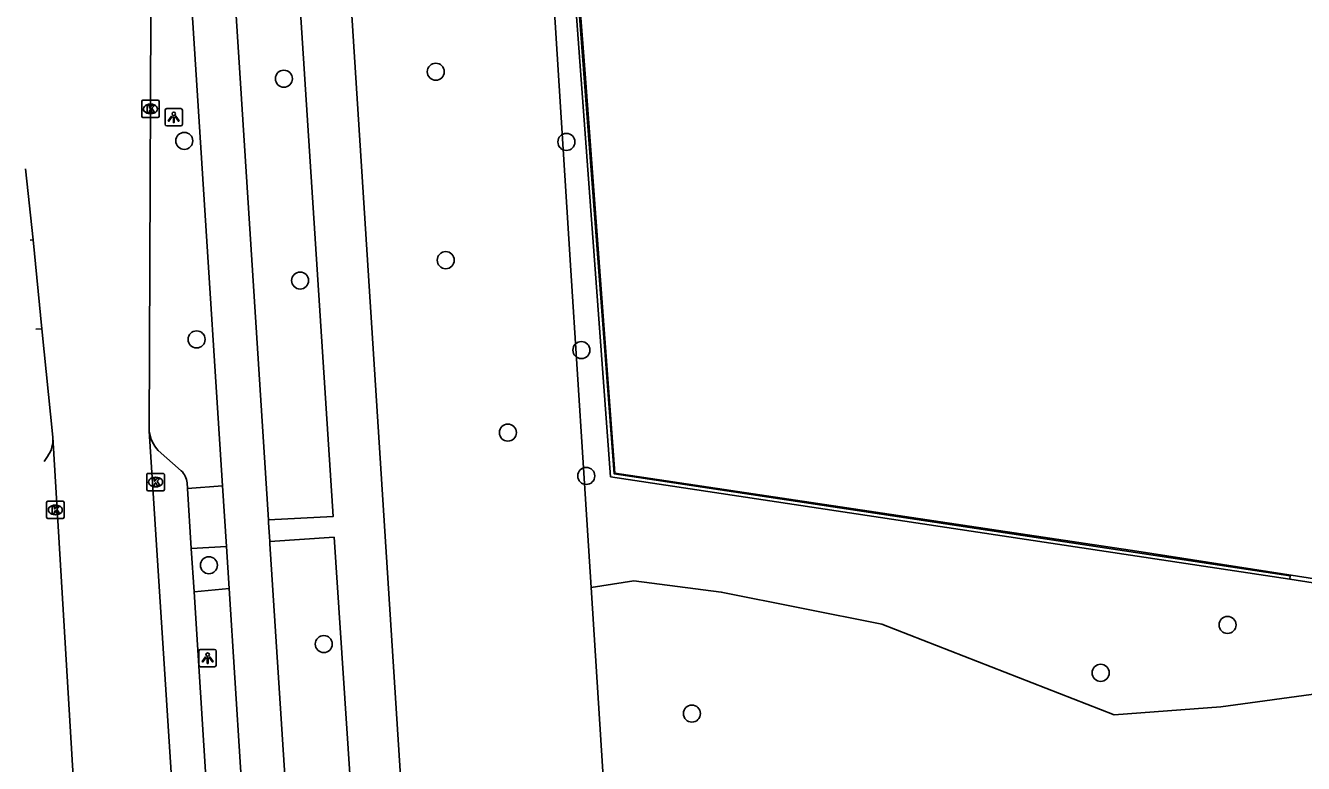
# Model space of a CAD drawing. Extents: x 160732 to 162105, y 387428 to 388479.
# Drawn here: x 160769.1 to 160842.6, y 387721.7 to 387764.1 of the extents above; entities that cross this region are included whole.
import ezdxf

# ---------------------------------------------------------------- set-up
doc = ezdxf.new("R2010")
doc.units = 0
for name, color, linetype in [('IMGEO_Boom', 7, 'Continuous'), ('IMGEO_Fietspad_gesloten', 7, 'Continuous'), ('IMGEO_Gemengd_bos', 7, 'Continuous'), ('IMGEO_Groenvoorziening', 7, 'Continuous'), ('IMGEO_Haag', 7, 'Continuous'), ('IMGEO_Hek', 7, 'Continuous'), ('IMGEO_Kolk', 7, 'Continuous'), ('IMGEO_Lichtpunt', 7, 'Continuous'), ('IMGEO_Parkeervlak_open', 7, 'Continuous'), ('IMGEO_Rijbaan_lokaal_gesloten', 7, 'Continuous'), ('IMGEO_Verkeerseiland_open', 7, 'Continuous'), ('IMGEO_Voetpad_open', 7, 'Continuous')]:
    doc.layers.add(name, color=color, linetype=linetype)

msp = doc.modelspace()

# ---------------------------------------------------------------- linework, layer by layer
at = {"layer": 'IMGEO_Boom'}
for centre in [(160792.704, 387761.404), (160783.976, 387761.003), (160778.256, 387757.432), (160800.209, 387757.37), (160793.275, 387750.585), (160784.909, 387749.416), (160778.964, 387746.038), (160801.07, 387745.423), (160796.847, 387740.684), (160801.353, 387738.197), (160779.67, 387733.072), (160838.2, 387729.644), (160786.272, 387728.549), (160830.91, 387726.896), (160807.423, 387724.555)]:
    msp.add_circle(centre, 0.489, dxfattribs=at)
at = {"layer": 'IMGEO_Fietspad_gesloten'}
for points in [[(160796.027, 387637.57), (160795.904, 387639.615), (160795.831, 387640.829), (160795.717, 387642.609), (160791.298, 387711.382), (160791.104, 387714.385), (160788.816, 387750), (160787.241, 387774.517), (160787.185, 387775.381), (160786.004, 387793.982)], [(160780.349, 387778.57), (160784.006, 387778.788), (160784.425, 387772.506), (160786.8, 387735.87), (160783.089, 387735.684)], [(160780.349, 387778.57), (160780.367, 387778.293), (160780.63, 387774.181), (160783.089, 387735.684)], [(160780.451, 387737.622), (160778.114, 387774.089), (160777.936, 387776.862)], [(160780.674, 387734.141), (160780.451, 387737.622)], [(160783.089, 387735.684), (160783.099, 387735.531), (160783.167, 387734.443)], [(160783.167, 387734.443), (160786.866, 387734.682), (160788.284, 387713.299), (160784.547, 387713.03)], [(160780.829, 387731.728), (160780.674, 387734.141)], [(160783.167, 387734.443), (160783.176, 387734.3), (160784.547, 387713.03)], [(160782.143, 387711.219), (160780.829, 387731.728)]]:
    msp.add_lwpolyline(points, dxfattribs=at)
at = {"layer": 'IMGEO_Gemengd_bos'}
for points in [[(160801.627, 387731.791), (160801.191, 387738.66), (160800.471, 387750), (160797.662, 387794.233), (160797.637, 387794.63)], [(160801.627, 387731.791), (160804.079, 387732.169), (160809.108, 387731.529), (160818.344, 387729.698), (160831.695, 387724.483), (160837.821, 387724.94), (160843.856, 387725.764), (160848.429, 387724.849), (160851.798, 387722.887)], [(160841.776, 387732.282), (160848.844, 387731.158)]]:
    msp.add_lwpolyline(points, dxfattribs=at)
at = {"layer": 'IMGEO_Groenvoorziening'}
msp.add_lwpolyline([(160815.203, 387638.225), (160814.004, 387657.106), (160812.732, 387658.222), (160811.67, 387659.38), (160810.735, 387660.643), (160809.937, 387661.997), (160809.285, 387663.427), (160805.546, 387675.076), (160805.094, 387677.162), (160801.627, 387731.791)], dxfattribs=at)
at = {"layer": 'IMGEO_Haag'}
for points in [[(160798.563, 387794.681), (160802.745, 387738.152), (160841.776, 387732.282)], [(160841.776, 387732.282), (160841.797, 387732.473), (160802.958, 387738.314), (160798.981, 387790.884)]]:
    msp.add_lwpolyline(points, dxfattribs=at)
at = {"layer": 'IMGEO_Hek'}
msp.add_lwpolyline([(160798.739, 387794.691), (160798.948, 387791.487), (160801.281, 387761.287), (160802.998, 387738.356), (160832.991, 387733.887), (160845.42, 387731.945), (160850.403, 387731.141), (160852.659, 387730.878), (160859.215, 387734.591), (160861.413, 387735.806), (160868.366, 387738.892), (160873.04, 387740.825), (160876.236, 387742.297), (160877.484, 387743.058), (160878.225, 387743.692), (160876.281, 387747.542), (160876.268, 387747.57), (160876.018, 387748.063), (160875.984, 387748.132), (160875.364, 387749.18), (160875.283, 387749.375), (160874.406, 387751.487), (160873.229, 387756.424)], dxfattribs=at)
at = {"layer": 'IMGEO_Kolk'}
for p, q in [((160775.807, 387758.842), (160775.807, 387759.694)), ((160775.882, 387759.768), (160776.734, 387759.768)), ((160776.808, 387759.694), (160776.808, 387758.842)), ((160776.318, 387758.988), (160776.293, 387758.988)), ((160776.295, 387759.548), (160776.32, 387759.548)), ((160776.734, 387758.768), (160775.882, 387758.768)), ((160776.182, 387738.348), (160777.034, 387738.348)), ((160776.107, 387737.422), (160776.107, 387738.274)), ((160776.618, 387737.568), (160776.593, 387737.568)), ((160776.595, 387738.128), (160776.62, 387738.128)), ((160777.108, 387738.274), (160777.108, 387737.422)), ((160777.034, 387737.348), (160776.182, 387737.348)), ((160770.344, 387735.823), (160770.344, 387736.675)), ((160770.419, 387736.749), (160771.271, 387736.749)), ((160770.832, 387736.529), (160770.857, 387736.529)), ((160771.345, 387736.675), (160771.345, 387735.823)), ((160771.271, 387735.749), (160770.419, 387735.749)), ((160770.855, 387735.969), (160770.83, 387735.969))]:
    msp.add_line(p, q, dxfattribs=at)
for points in [[(160775.807, 387758.842), (160775.807, 387759.694)], [(160775.882, 387759.768), (160776.734, 387759.768)], [(160776.808, 387759.694), (160776.808, 387758.842)], [(160776.128, 387759.468), (160776.251, 387759.468), (160776.251, 387759.317), (160776.381, 387759.468), (160776.545, 387759.468), (160776.399, 387759.317), (160776.552, 387759.068), (160776.4, 387759.068), (160776.315, 387759.232), (160776.251, 387759.165), (160776.251, 387759.068), (160776.128, 387759.068), (160776.128, 387759.468)], [(160776.734, 387758.768), (160775.882, 387758.768)], [(160776.182, 387738.348), (160777.034, 387738.348)], [(160776.107, 387737.422), (160776.107, 387738.274)], [(160776.428, 387738.048), (160776.551, 387738.048), (160776.551, 387737.897), (160776.681, 387738.048), (160776.845, 387738.048), (160776.699, 387737.897), (160776.852, 387737.648), (160776.7, 387737.648), (160776.615, 387737.812), (160776.551, 387737.745), (160776.551, 387737.648), (160776.428, 387737.648), (160776.428, 387738.048)], [(160777.108, 387738.274), (160777.108, 387737.422)], [(160777.034, 387737.348), (160776.182, 387737.348)], [(160770.344, 387735.823), (160770.344, 387736.675)], [(160770.419, 387736.749), (160771.271, 387736.749)], [(160770.665, 387736.449), (160770.788, 387736.449), (160770.788, 387736.298), (160770.918, 387736.449), (160771.082, 387736.449), (160770.936, 387736.298), (160771.089, 387736.049), (160770.937, 387736.049), (160770.852, 387736.213), (160770.788, 387736.146), (160770.788, 387736.049), (160770.665, 387736.049), (160770.665, 387736.449)], [(160771.345, 387736.675), (160771.345, 387735.823)], [(160771.271, 387735.749), (160770.419, 387735.749)]]:
    msp.add_lwpolyline(points, dxfattribs=at)
for centre, start, end in [((160775.884, 387759.692), 91.55205, 178.44795), ((160775.884, 387759.692), 91.55205, 178.44795), ((160776.732, 387759.692), 1.55205, 88.44795), ((160776.732, 387759.692), 1.55205, 88.44795), ((160775.884, 387758.844), 181.55205, 268.44795), ((160775.884, 387758.844), 181.55205, 268.44795), ((160776.732, 387758.844), 271.55205, 358.44795), ((160776.732, 387758.844), 271.55205, 358.44795), ((160776.184, 387738.272), 91.55205, 178.44795), ((160776.184, 387738.272), 91.55205, 178.44795), ((160777.032, 387738.272), 1.55205, 88.44795), ((160777.032, 387738.272), 1.55205, 88.44795), ((160776.184, 387737.424), 181.55205, 268.44795), ((160776.184, 387737.424), 181.55205, 268.44795), ((160777.032, 387737.424), 271.55205, 358.44795), ((160777.032, 387737.424), 271.55205, 358.44795), ((160770.421, 387736.673), 91.55205, 178.44795), ((160770.421, 387736.673), 91.55205, 178.44795), ((160771.269, 387736.673), 1.55205, 88.44795), ((160771.269, 387736.673), 1.55205, 88.44795), ((160770.421, 387735.825), 181.55205, 268.44795), ((160770.421, 387735.825), 181.55205, 268.44795), ((160771.269, 387735.825), 271.55205, 358.44795), ((160771.269, 387735.825), 271.55205, 358.44795)]:
    msp.add_arc(centre, 0.0765, start, end, dxfattribs=at)
for centre, major_axis, ratio, start_param, end_param in [((160776.294, 387759.268), (-0.387, 0.002), 0.722429, 4.712389, 7.853982), ((160776.319, 387759.268), (-0.39, 0.002), 0.717154, 1.570796, 4.712389), ((160776.594, 387737.848), (-0.387, 0.002), 0.722429, 4.712389, 7.853982), ((160776.619, 387737.848), (-0.39, 0.002), 0.717154, 1.570796, 4.712389), ((160770.831, 387736.249), (-0.387, 0.002), 0.722429, 4.712389, 7.853982), ((160770.856, 387736.249), (-0.39, 0.002), 0.717154, 1.570796, 4.712389)]:
    msp.add_ellipse(centre, major_axis=major_axis, ratio=ratio, start_param=start_param, end_param=end_param, dxfattribs=at)
at = {"layer": 'IMGEO_Lichtpunt'}
for p, q in [((160777.149, 387759.19), (160777.149, 387758.383)), ((160777.149, 387759.19), (160777.149, 387758.383)), ((160778.051, 387759.285), (160777.243, 387759.285)), ((160778.051, 387759.285), (160777.243, 387759.285)), ((160778.145, 387758.383), (160778.145, 387759.19)), ((160778.145, 387758.383), (160778.145, 387759.19)), ((160777.243, 387758.289), (160778.051, 387758.289)), ((160777.243, 387758.289), (160778.051, 387758.289)), ((160779.098, 387728.145), (160779.098, 387727.338)), ((160779.098, 387728.145), (160779.098, 387727.338)), ((160780, 387728.24), (160779.192, 387728.24)), ((160780, 387728.24), (160779.192, 387728.24)), ((160780.094, 387727.338), (160780.094, 387728.145)), ((160780.094, 387727.338), (160780.094, 387728.145)), ((160779.192, 387727.244), (160780, 387727.244)), ((160779.192, 387727.244), (160780, 387727.244))]:
    msp.add_line(p, q, dxfattribs=at)
for points in [[(160777.523, 387758.854), (160777.562, 387758.826), (160777.374, 387758.564), (160777.336, 387758.591), (160777.523, 387758.854)], [(160777.735, 387758.826), (160777.773, 387758.853), (160777.96, 387758.591), (160777.921, 387758.563), (160777.735, 387758.826)], [(160777.625, 387758.806), (160777.672, 387758.806), (160777.672, 387758.484), (160777.625, 387758.484), (160777.625, 387758.806)], [(160779.472, 387727.809), (160779.511, 387727.781), (160779.323, 387727.519), (160779.285, 387727.546), (160779.472, 387727.809)], [(160779.574, 387727.761), (160779.621, 387727.761), (160779.621, 387727.439), (160779.574, 387727.439), (160779.574, 387727.761)], [(160779.684, 387727.781), (160779.722, 387727.808), (160779.909, 387727.546), (160779.87, 387727.518), (160779.684, 387727.781)]]:
    msp.add_lwpolyline(points, dxfattribs=at)
for centre in [(160777.648, 387758.988), (160779.597, 387727.943)]:
    msp.add_circle(centre, 0.0994, dxfattribs=at)
for centre, start, end in [((160777.243, 387759.19), 90, 180), ((160777.243, 387759.19), 90, 180), ((160778.051, 387759.19), 0, 90), ((160778.051, 387759.19), 0, 90), ((160777.243, 387758.383), 180, 270), ((160777.243, 387758.383), 180, 270), ((160778.051, 387758.383), 270, 0), ((160778.051, 387758.383), 270, 360), ((160779.192, 387728.145), 90, 180), ((160779.192, 387728.145), 90, 180), ((160780, 387728.145), 0, 90), ((160780, 387728.145), 0, 90), ((160779.192, 387727.338), 180, 270), ((160779.192, 387727.338), 180, 270), ((160780, 387727.338), 270, 0), ((160780, 387727.338), 270, 360)]:
    msp.add_arc(centre, 0.0946, start, end, dxfattribs=at)
at = {"layer": 'IMGEO_Parkeervlak_open'}
for points in [[(160770.4, 387739.32), (160770.202, 387739.036)], [(160776.761, 387739.662), (160778.071, 387738.497)], [(160778.416, 387737.795), (160778.436, 387737.479)], [(160778.655, 387734.029), (160778.813, 387731.553)]]:
    msp.add_lwpolyline(points, dxfattribs=at)
for centre, radius, start, end in [((160778.189, 387741.003), 1.959, 186.89778, 223.20972), ((160768.875, 387740.343), 1.836, 326.14179, 2.24404), ((160777.335, 387737.699), 1.086, 5.05496, 47.28894)]:
    msp.add_arc(centre, radius, start, end, dxfattribs=at)
at = {"layer": 'IMGEO_Rijbaan_lokaal_gesloten'}
for points in [[(160776.244, 387740.768), (160776.36, 387769.542), (160776.126, 387774.017), (160776.005, 387776.342)], [(160769.562, 387751.755), (160769.135, 387755.821), (160769.134, 387755.833)], [(160770.075, 387746.649), (160769.562, 387751.755)], [(160770.71, 387740.415), (160770.075, 387746.649)], [(160782.829, 387638.652), (160776.244, 387740.768)], [(160777.237, 387638.541), (160775.722, 387660.504), (160775.532, 387663.565), (160774.48, 387680.079), (160774.376, 387681.916), (160773.184, 387698.913), (160770.71, 387740.415)]]:
    msp.add_lwpolyline(points, dxfattribs=at)
at = {"layer": 'IMGEO_Verkeerseiland_open'}
for points in [[(160769.394, 387751.737), (160769.562, 387751.755)], [(160770.075, 387746.649), (160769.72, 387746.616)]]:
    msp.add_lwpolyline(points, dxfattribs=at)
at = {"layer": 'IMGEO_Voetpad_open'}
for points in [[(160780.451, 387737.622), (160778.436, 387737.479)], [(160778.436, 387737.479), (160778.655, 387734.029)], [(160778.655, 387734.029), (160780.674, 387734.141)], [(160780.829, 387731.728), (160778.813, 387731.553)], [(160778.813, 387731.553), (160780.111, 387711.161)]]:
    msp.add_lwpolyline(points, dxfattribs=at)

doc.saveas('drawing.dxf')
